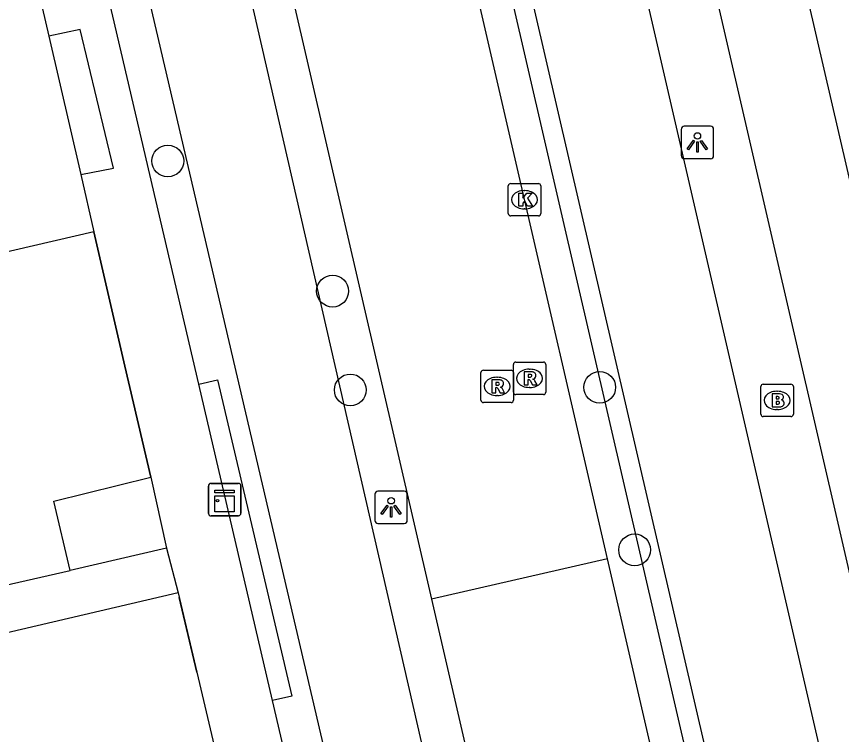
# Model space of a CAD drawing. Extents: x 156414 to 157775, y 382335 to 383765.
# Drawn here: x 157287.83 to 157313.22, y 383356.74 to 383378.86 of the extents above; entities that cross this region are included whole.
import ezdxf

# ---------------------------------------------------------------- set-up
doc = ezdxf.new("R2010")
doc.units = 0
for name, color, linetype in [('IMGEO_Berm_groen', 7, 'Continuous'), ('IMGEO_Boom', 7, 'Continuous'), ('IMGEO_Brandkraan', 7, 'Continuous'), ('IMGEO_Fietspad_gesloten', 7, 'Continuous'), ('IMGEO_Greppel_droge_sloot', 7, 'Continuous'), ('IMGEO_Haag', 7, 'Continuous'), ('IMGEO_Hek', 7, 'Continuous'), ('IMGEO_Kast', 7, 'Continuous'), ('IMGEO_Kolk', 7, 'Continuous'), ('IMGEO_Lichtpunt', 7, 'Continuous'), ('IMGEO_Muur', 7, 'Continuous'), ('IMGEO_Pand', 7, 'Continuous'), ('IMGEO_Pand_overbouw', 7, 'Continuous'), ('IMGEO_Rijbaan_lokaal_gesloten', 7, 'Continuous'), ('IMGEO_Rioolput', 7, 'Continuous'), ('IMGEO_Voetpad_open', 7, 'Continuous')]:
    doc.layers.add(name, color=color, linetype=linetype)

msp = doc.modelspace()

# ---------------------------------------------------------------- linework, layer by layer
at = {"layer": 'IMGEO_Berm_groen'}
msp.add_lwpolyline([(157320.509, 383343.451), (157310.314, 383387.536)], dxfattribs=at)
at = {"layer": 'IMGEO_Boom'}
for centre in [(157292.484, 383374.407), (157297.556, 383370.398), (157305.782, 383367.435), (157298.102, 383367.355), (157306.855, 383362.429)]:
    msp.add_circle(centre, 0.489, dxfattribs=at)
at = {"layer": 'IMGEO_Brandkraan'}
for p, q in [((157310.741, 383366.607), (157310.741, 383367.459)), ((157310.816, 383367.533), (157311.668, 383367.533)), ((157311.742, 383367.459), (157311.742, 383366.607)), ((157311.229, 383367.313), (157311.254, 383367.313)), ((157311.252, 383366.753), (157311.227, 383366.753)), ((157311.668, 383366.533), (157310.816, 383366.533))]:
    msp.add_line(p, q, dxfattribs=at)
for points in [[(157310.741, 383366.607), (157310.741, 383367.459)], [(157310.816, 383367.533), (157311.668, 383367.533)], [(157311.742, 383367.459), (157311.742, 383366.607)], [(157311.089, 383367.233), (157311.089, 383366.833), (157311.302, 383366.833)], [(157311.32, 383367.233), (157311.089, 383367.233)], [(157311.268, 383367.152), (157311.214, 383367.152), (157311.214, 383367.076)], [(157311.214, 383367.076), (157311.267, 383367.076)], [(157311.276, 383367), (157311.214, 383367), (157311.214, 383366.919)], [(157311.214, 383366.919), (157311.276, 383366.919)], [(157311.668, 383366.533), (157310.816, 383366.533)]]:
    msp.add_lwpolyline(points, dxfattribs=at)
for centre, radius, start, end in [((157310.818, 383367.457), 0.0765, 91.552, 178.448), ((157310.818, 383367.457), 0.0765, 91.552, 178.448), ((157311.666, 383367.457), 0.0765, 1.552, 88.448), ((157311.666, 383367.457), 0.0765, 1.552, 88.448), ((157311.269, 383367.114), 0.0379, 267.8285, 90.9355), ((157311.324, 383367.088), 0.145, 59.4692, 91.5367), ((157311.349, 383367.135), 0.0922, 285.5137, 58.1501), ((157311.277, 383366.959), 0.0404, 269.8759, 90.5077), ((157311.354, 383366.943), 0.105, 301.3115, 78.989), ((157311.308, 383367.084), 0.251, 268.6676, 293.5347), ((157310.818, 383366.609), 0.0765, 181.552, 268.448), ((157310.818, 383366.609), 0.0765, 181.552, 268.448), ((157311.666, 383366.609), 0.0765, 271.552, 358.448), ((157311.666, 383366.609), 0.0765, 271.552, 358.448)]:
    msp.add_arc(centre, radius, start, end, dxfattribs=at)
for centre, major_axis, ratio, start_param, end_param in [((157311.228, 383367.033), (-0.387, 0.002), 0.722429, 4.712389, 7.853982), ((157311.253, 383367.033), (-0.39, 0.002), 0.717154, 1.570796, 4.712389)]:
    msp.add_ellipse(centre, major_axis=major_axis, ratio=ratio, start_param=start_param, end_param=end_param, dxfattribs=at)
at = {"layer": 'IMGEO_Fietspad_gesloten'}
for points in [[(157340.814, 383234.484), (157340.497, 383235.719), (157325.761, 383299.078), (157271.348, 383534.914)], [(157301.649, 383388.232), (157313.632, 383336.372)]]:
    msp.add_lwpolyline(points, dxfattribs=at)
at = {"layer": 'IMGEO_Greppel_droge_sloot'}
for points in [[(157293.916, 383384.32), (157304.539, 383337.943)], [(157301.745, 383337.294), (157290.857, 383383.924)]]:
    msp.add_lwpolyline(points, dxfattribs=at)
at = {"layer": 'IMGEO_Haag'}
for points in [[(157301.064, 383388.097), (157313.044, 383336.251)], [(157293.437, 383367.531), (157294.012, 383367.661), (157296.303, 383357.926), (157295.707, 383357.792)]]:
    msp.add_lwpolyline(points, dxfattribs=at)
at = {"layer": 'IMGEO_Hek'}
msp.add_lwpolyline([(157320.509, 383343.451), (157310.314, 383387.536)], dxfattribs=at)
at = {"layer": 'IMGEO_Kast'}
for p, q in [((157293.735, 383363.552), (157293.735, 383364.393)), ((157293.735, 383364.393), (157293.735, 383363.552)), ((157293.81, 383364.477), (157294.651, 383364.477)), ((157294.651, 383364.477), (157293.81, 383364.477)), ((157294.735, 383364.402), (157294.735, 383363.561)), ((157294.735, 383363.561), (157294.735, 383364.402)), ((157294.66, 383363.477), (157293.819, 383363.477)), ((157293.819, 383363.477), (157294.66, 383363.477))]:
    msp.add_line(p, q, dxfattribs=at)
for points in [[(157293.93, 383364.267), (157294.53, 383364.267), (157294.53, 383364.182), (157293.93, 383364.182), (157293.93, 383364.267)], [(157293.93, 383364.092), (157294.53, 383364.092), (157294.53, 383363.603), (157293.93, 383363.603), (157293.93, 383364.092)]]:
    msp.add_lwpolyline(points, dxfattribs=at)
msp.add_circle((157294.014, 383363.941), 0.0377, dxfattribs=at)
for centre, start, end in [((157293.813, 383364.399), 92.4484, 184.2845), ((157293.813, 383364.399), 92.4484, 184.2845), ((157294.657, 383364.399), 2.4484, 94.2845), ((157294.657, 383364.399), 2.4484, 94.2845), ((157293.813, 383363.555), 182.4484, 274.2845), ((157293.813, 383363.555), 182.4484, 274.2845), ((157294.657, 383363.555), 272.4484, 4.2845), ((157294.657, 383363.555), 272.4484, 4.2845)]:
    msp.add_arc(centre, 0.0779, start, end, dxfattribs=at)
at = {"layer": 'IMGEO_Kolk'}
for p, q in [((157302.966, 383372.787), (157302.966, 383373.639)), ((157303.041, 383373.713), (157303.893, 383373.713)), ((157303.967, 383373.639), (157303.967, 383372.787)), ((157303.454, 383373.493), (157303.479, 383373.493)), ((157303.477, 383372.933), (157303.452, 383372.933)), ((157303.893, 383372.713), (157303.041, 383372.713))]:
    msp.add_line(p, q, dxfattribs=at)
for points in [[(157302.966, 383372.787), (157302.966, 383373.639)], [(157303.041, 383373.713), (157303.893, 383373.713)], [(157303.967, 383373.639), (157303.967, 383372.787)], [(157303.287, 383373.413), (157303.41, 383373.413), (157303.41, 383373.262), (157303.54, 383373.413), (157303.704, 383373.413), (157303.558, 383373.262), (157303.711, 383373.013), (157303.559, 383373.013), (157303.474, 383373.177), (157303.41, 383373.11), (157303.41, 383373.013), (157303.287, 383373.013), (157303.287, 383373.413)], [(157303.893, 383372.713), (157303.041, 383372.713)]]:
    msp.add_lwpolyline(points, dxfattribs=at)
for centre, start, end in [((157303.043, 383373.637), 91.552, 178.448), ((157303.043, 383373.637), 91.552, 178.448), ((157303.891, 383373.637), 1.552, 88.448), ((157303.891, 383373.637), 1.552, 88.448), ((157303.043, 383372.789), 181.552, 268.448), ((157303.043, 383372.789), 181.552, 268.448), ((157303.891, 383372.789), 271.552, 358.448), ((157303.891, 383372.789), 271.552, 358.448)]:
    msp.add_arc(centre, 0.0765, start, end, dxfattribs=at)
for centre, major_axis, ratio, start_param, end_param in [((157303.453, 383373.213), (-0.387, 0.002), 0.722429, 4.712389, 7.853982), ((157303.478, 383373.213), (-0.39, 0.002), 0.717154, 1.570796, 4.712389)]:
    msp.add_ellipse(centre, major_axis=major_axis, ratio=ratio, start_param=start_param, end_param=end_param, dxfattribs=at)
at = {"layer": 'IMGEO_Lichtpunt'}
for p, q in [((157308.29, 383375.379), (157308.29, 383374.572)), ((157308.29, 383375.379), (157308.29, 383374.572)), ((157309.192, 383375.474), (157308.384, 383375.474)), ((157309.192, 383375.474), (157308.384, 383375.474)), ((157309.286, 383374.572), (157309.286, 383375.379)), ((157309.286, 383374.572), (157309.286, 383375.379)), ((157308.384, 383374.478), (157309.192, 383374.478)), ((157308.384, 383374.478), (157309.192, 383374.478)), ((157298.86, 383364.143), (157298.86, 383363.336)), ((157298.86, 383364.143), (157298.86, 383363.336)), ((157299.762, 383364.238), (157298.954, 383364.238)), ((157299.762, 383364.238), (157298.954, 383364.238)), ((157299.856, 383363.336), (157299.856, 383364.143)), ((157299.856, 383363.336), (157299.856, 383364.143)), ((157298.954, 383363.242), (157299.762, 383363.242)), ((157298.954, 383363.242), (157299.762, 383363.242))]:
    msp.add_line(p, q, dxfattribs=at)
for points in [[(157308.664, 383375.043), (157308.703, 383375.015), (157308.515, 383374.753), (157308.477, 383374.78), (157308.664, 383375.043)], [(157308.876, 383375.015), (157308.914, 383375.042), (157309.101, 383374.78), (157309.062, 383374.752), (157308.876, 383375.015)], [(157308.766, 383374.995), (157308.813, 383374.995), (157308.813, 383374.673), (157308.766, 383374.673), (157308.766, 383374.995)], [(157299.234, 383363.807), (157299.273, 383363.779), (157299.085, 383363.517), (157299.047, 383363.544), (157299.234, 383363.807)], [(157299.336, 383363.759), (157299.383, 383363.759), (157299.383, 383363.437), (157299.336, 383363.437), (157299.336, 383363.759)], [(157299.446, 383363.779), (157299.484, 383363.806), (157299.671, 383363.544), (157299.632, 383363.516), (157299.446, 383363.779)]]:
    msp.add_lwpolyline(points, dxfattribs=at)
for centre in [(157308.789, 383375.177), (157299.359, 383363.941)]:
    msp.add_circle(centre, 0.0994, dxfattribs=at)
for centre, start, end in [((157308.384, 383375.379), 90, 180), ((157308.384, 383375.379), 90, 180), ((157309.192, 383375.379), 0, 90), ((157309.192, 383375.379), 0, 90), ((157308.384, 383374.572), 180, 270), ((157308.384, 383374.572), 180, 270), ((157309.192, 383374.572), 270, 0), ((157309.192, 383374.572), 270, 360), ((157298.954, 383364.143), 90, 180), ((157298.954, 383364.143), 90, 180), ((157299.762, 383364.143), 0, 90), ((157299.762, 383364.143), 0, 90), ((157298.954, 383363.336), 180, 270), ((157298.954, 383363.336), 180, 270), ((157299.762, 383363.336), 270, 0), ((157299.762, 383363.336), 270, 360)]:
    msp.add_arc(centre, 0.0946, start, end, dxfattribs=at)
at = {"layer": 'IMGEO_Muur'}
for points in [[(157291.16, 383368.088), (157290.211, 383372.22)], [(157291.957, 383364.664), (157291.16, 383368.088)], [(157293.376, 383358.66), (157292.838, 383360.96)]]:
    msp.add_lwpolyline(points, dxfattribs=at)
at = {"layer": 'IMGEO_Pand'}
for points in [[(157287.465, 383384.112), (157287.48, 383384.046), (157288.819, 383378.248), (157289.802, 383373.991), (157290.211, 383372.22)], [(157290.211, 383372.22), (157284.758, 383370.96)], [(157289.475, 383361.789), (157288.977, 383363.932), (157291.957, 383364.664)], [(157291.957, 383364.664), (157292.448, 383362.479)], [(157292.448, 383362.479), (157289.475, 383361.789)]]:
    msp.add_lwpolyline(points, dxfattribs=at)
at = {"layer": 'IMGEO_Pand_overbouw'}
msp.add_lwpolyline([(157289.79, 383378.451), (157288.819, 383378.248), (157289.802, 383373.991), (157290.814, 383374.185)], close=True, dxfattribs=at)
at = {"layer": 'IMGEO_Rijbaan_lokaal_gesloten'}
for points in [[(157306.016, 383362.155), (157300.085, 383387.87)], [(157294.674, 383386.602), (157300.602, 383360.907)], [(157306.016, 383362.155), (157300.602, 383360.907)], [(157312.039, 383336.043), (157306.016, 383362.155)], [(157300.602, 383360.907), (157306.53, 383335.211)]]:
    msp.add_lwpolyline(points, dxfattribs=at)
at = {"layer": 'IMGEO_Rioolput'}
for p, q in [((157303.197, 383368.212), (157304.049, 383368.212)), ((157302.199, 383367.964), (157303.051, 383367.964)), ((157303.122, 383367.286), (157303.122, 383368.138)), ((157303.61, 383367.992), (157303.635, 383367.992)), ((157304.123, 383368.138), (157304.123, 383367.286)), ((157302.124, 383367.038), (157302.124, 383367.89)), ((157302.612, 383367.744), (157302.637, 383367.744)), ((157303.125, 383367.89), (157303.125, 383367.038)), ((157303.633, 383367.432), (157303.608, 383367.432)), ((157302.635, 383367.184), (157302.61, 383367.184)), ((157304.049, 383367.212), (157303.197, 383367.212)), ((157303.051, 383366.964), (157302.199, 383366.964))]:
    msp.add_line(p, q, dxfattribs=at)
for points in [[(157303.197, 383368.212), (157304.049, 383368.212)], [(157302.199, 383367.964), (157303.051, 383367.964)], [(157303.122, 383367.286), (157303.122, 383368.138)], [(157304.123, 383368.138), (157304.123, 383367.286)], [(157302.124, 383367.038), (157302.124, 383367.89)], [(157302.713, 383367.662), (157302.461, 383367.664), (157302.461, 383367.264)], [(157303.125, 383367.89), (157303.125, 383367.038)], [(157303.711, 383367.91), (157303.459, 383367.912), (157303.459, 383367.512)], [(157303.459, 383367.512), (157303.583, 383367.512), (157303.583, 383367.674), (157303.594, 383367.674)], [(157303.637, 383367.831), (157303.583, 383367.831), (157303.583, 383367.75)], [(157303.583, 383367.75), (157303.635, 383367.75)], [(157302.461, 383367.264), (157302.585, 383367.264), (157302.585, 383367.426), (157302.596, 383367.426)], [(157302.639, 383367.583), (157302.585, 383367.583), (157302.585, 383367.502)], [(157302.585, 383367.502), (157302.637, 383367.502)], [(157303.641, 383367.645), (157303.712, 383367.512), (157303.852, 383367.512), (157303.787, 383367.638)], [(157302.643, 383367.397), (157302.714, 383367.264), (157302.854, 383367.264), (157302.789, 383367.39)], [(157304.049, 383367.212), (157303.197, 383367.212)], [(157303.051, 383366.964), (157302.199, 383366.964)]]:
    msp.add_lwpolyline(points, dxfattribs=at)
for centre, radius, start, end in [((157303.199, 383368.136), 0.0765, 91.552, 178.448), ((157303.199, 383368.136), 0.0765, 91.552, 178.448), ((157304.047, 383368.136), 0.0765, 1.552, 88.448), ((157304.047, 383368.136), 0.0765, 1.552, 88.448), ((157302.201, 383367.888), 0.0765, 91.552, 178.448), ((157302.201, 383367.888), 0.0765, 91.552, 178.448), ((157303.049, 383367.888), 0.0765, 1.552, 88.448), ((157303.049, 383367.888), 0.0765, 1.552, 88.448), ((157302.712, 383367.552), 0.109, 350.3612, 89.416), ((157303.593, 383367.621), 0.0533, 26.0293, 88.6989), ((157303.619, 383367.939), 0.19, 274.7715, 282.9687), ((157303.643, 383367.735), 0.0964, 77.0061, 93.1865), ((157303.657, 383367.792), 0.0378, 276.6634, 79.6772), ((157303.71, 383367.8), 0.109, 350.3612, 89.416), ((157303.708, 383367.8), 0.112, 277.5842, 350.9817), ((157303.692, 383367.585), 0.108, 29.5134, 73.7905), ((157302.595, 383367.373), 0.0533, 26.0293, 88.6989), ((157302.621, 383367.691), 0.19, 274.7715, 282.9687), ((157302.645, 383367.487), 0.0964, 77.0061, 93.1865), ((157302.659, 383367.544), 0.0378, 276.6634, 79.6772), ((157302.71, 383367.552), 0.112, 277.5842, 350.9817), ((157302.694, 383367.337), 0.108, 29.5134, 73.7905), ((157303.199, 383367.288), 0.0765, 181.552, 268.448), ((157303.199, 383367.288), 0.0765, 181.552, 268.448), ((157304.047, 383367.288), 0.0765, 271.552, 358.448), ((157304.047, 383367.288), 0.0765, 271.552, 358.448), ((157302.201, 383367.04), 0.0765, 181.552, 268.448), ((157302.201, 383367.04), 0.0765, 181.552, 268.448), ((157303.049, 383367.04), 0.0765, 271.552, 358.448), ((157303.049, 383367.04), 0.0765, 271.552, 358.448)]:
    msp.add_arc(centre, radius, start, end, dxfattribs=at)
for centre, major_axis, ratio, start_param, end_param in [((157303.609, 383367.712), (-0.387, 0.002), 0.722429, 4.712389, 7.853982), ((157303.634, 383367.712), (-0.39, 0.002), 0.717154, 1.570796, 4.712389), ((157302.611, 383367.464), (-0.387, 0.002), 0.722429, 4.712389, 7.853982), ((157302.636, 383367.464), (-0.39, 0.002), 0.717154, 1.570796, 4.712389)]:
    msp.add_ellipse(centre, major_axis=major_axis, ratio=ratio, start_param=start_param, end_param=end_param, dxfattribs=at)
at = {"layer": 'IMGEO_Voetpad_open'}
for points in [[(157293.437, 383367.531), (157289.286, 383385.339), (157291.959, 383385.966), (157294.674, 383386.602)], [(157308.865, 383381.662), (157339.251, 383250.067), (157342.718, 383234.919), (157340.814, 383234.484)], [(157290.211, 383372.22), (157291.16, 383368.088), (157291.957, 383364.664)], [(157295.707, 383357.792), (157293.437, 383367.531)], [(157292.448, 383362.479), (157292.802, 383361.101)], [(157284.727, 383360.715), (157289.475, 383361.789)], [(157292.802, 383361.101), (157271.574, 383356.136)], [(157292.802, 383361.101), (157293.376, 383358.66), (157294.035, 383355.869)], [(157306.059, 383334.705), (157301.347, 383333.598), (157295.707, 383357.792)]]:
    msp.add_lwpolyline(points, dxfattribs=at)

doc.saveas('drawing.dxf')
